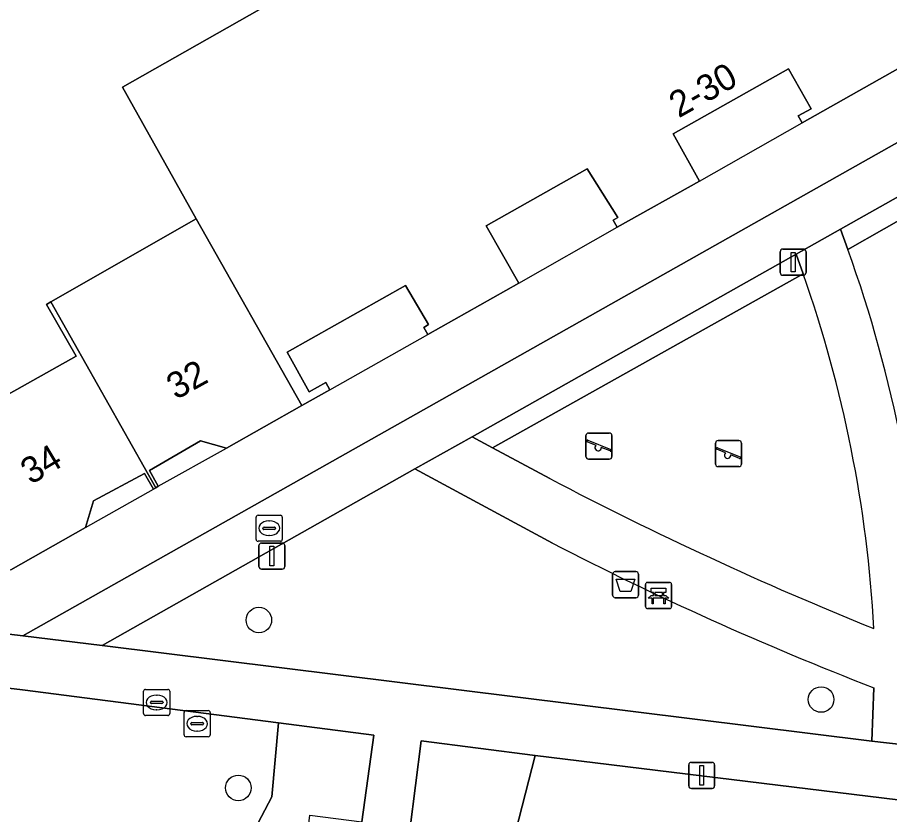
# Model space of a CAD drawing. Extents: x 161692 to 162379, y 380760 to 381678.
# Drawn here: x 162208.26 to 162241.61, y 381525.86 to 381556.36 of the extents above; entities that cross this region are included whole.
import ezdxf

# ---------------------------------------------------------------- set-up
doc = ezdxf.new("R2010")
doc.units = 0
for name, color, linetype in [('IMGEO_Afvalbak', 7, 'Continuous'), ('IMGEO_Bank', 7, 'Continuous'), ('IMGEO_Boom', 7, 'Continuous'), ('IMGEO_Brandkraan', 7, 'Continuous'), ('IMGEO_Erf', 7, 'Continuous'), ('IMGEO_Groenvoorziening', 7, 'Continuous'), ('IMGEO_Haag', 7, 'Continuous'), ('IMGEO_Lichtmast', 7, 'Continuous'), ('IMGEO_Pand', 7, 'Continuous'), ('IMGEO_Pand_nummerreeks', 7, 'Continuous'), ('IMGEO_Pand_overbouw', 7, 'Continuous'), ('IMGEO_Rioolput', 7, 'Continuous'), ('IMGEO_Speelvoorziening', 7, 'Continuous'), ('IMGEO_Terreindeel_zand', 7, 'Continuous'), ('IMGEO_Voetpad_open', 7, 'Continuous')]:
    doc.layers.add(name, color=color, linetype=linetype)

msp = doc.modelspace()

# ---------------------------------------------------------------- linework, layer by layer
at = {"layer": 'IMGEO_Afvalbak'}
for p, q in [((162231.119, 381535.157), (162231.909, 381535.157)), ((162231.909, 381535.157), (162231.119, 381535.157)), ((162231.019, 381534.257), (162231.019, 381535.057)), ((162231.019, 381535.057), (162231.019, 381534.257)), ((162232.009, 381535.057), (162232.009, 381534.257)), ((162232.009, 381534.257), (162232.009, 381535.057)), ((162231.909, 381534.157), (162231.119, 381534.157)), ((162231.119, 381534.157), (162231.909, 381534.157))]:
    msp.add_line(p, q, dxfattribs=at)
msp.add_lwpolyline([(162231.162, 381534.871), (162231.866, 381534.871), (162231.717, 381534.401), (162231.311, 381534.401), (162231.162, 381534.871)], dxfattribs=at)
for centre, start, end in [((162231.119, 381535.057), 90, 180), ((162231.119, 381535.057), 90, 180), ((162231.909, 381535.057), 0, 90), ((162231.909, 381535.057), 360, 90), ((162231.119, 381534.257), 180, 270), ((162231.119, 381534.257), 180, 270), ((162231.909, 381534.257), 270, 0), ((162231.909, 381534.257), 270, 0)]:
    msp.add_arc(centre, 0.1, start, end, dxfattribs=at)
at = {"layer": 'IMGEO_Bank'}
for p, q in [((162232.277, 381533.816), (162232.277, 381534.657)), ((162232.277, 381534.657), (162232.277, 381533.816)), ((162232.352, 381534.741), (162233.193, 381534.741)), ((162233.193, 381534.741), (162232.352, 381534.741)), ((162233.277, 381534.666), (162233.277, 381533.825)), ((162233.277, 381533.825), (162233.277, 381534.666)), ((162232.586, 381534.247), (162232.586, 381534.353)), ((162232.63, 381534.353), (162232.63, 381534.247)), ((162232.918, 381534.359), (162232.636, 381534.359)), ((162232.636, 381534.241), (162232.918, 381534.241)), ((162232.924, 381534.247), (162232.924, 381534.353)), ((162232.968, 381534.353), (162232.968, 381534.247)), ((162232.974, 381534.139), (162232.581, 381534.139)), ((162233.202, 381533.741), (162232.361, 381533.741)), ((162232.361, 381533.741), (162233.202, 381533.741))]:
    msp.add_line(p, q, dxfattribs=at)
for points in [[(162232.58, 381534.359), (162232.494, 381534.359), (162232.494, 381534.52), (162233.057, 381534.52), (162233.057, 381534.359), (162232.974, 381534.359)], [(162232.524, 381534.139), (162232.382, 381534.139), (162232.494, 381534.241), (162232.58, 381534.241)], [(162232.974, 381534.241), (162233.057, 381534.241), (162233.169, 381534.139), (162233.03, 381534.139)], [(162232.574, 381534.132), (162232.574, 381533.925), (162232.531, 381533.925), (162232.531, 381534.132)], [(162233.024, 381534.132), (162233.024, 381533.925), (162232.98, 381533.925), (162232.98, 381534.132)]]:
    msp.add_lwpolyline(points, dxfattribs=at)
for centre, radius, start, end in [((162232.355, 381534.663), 0.0779, 92.4484, 184.2845), ((162232.355, 381534.663), 0.0779, 92.4484, 184.2845), ((162233.199, 381534.663), 0.0779, 2.4484, 94.2845), ((162233.199, 381534.663), 0.0779, 2.4484, 94.2845), ((162232.579, 381534.352), 0.00671, 2.8957, 87.1043), ((162232.579, 381534.248), 0.00671, 272.8957, 357.1043), ((162232.636, 381534.352), 0.00671, 92.8957, 177.1043), ((162232.636, 381534.248), 0.00671, 182.8957, 267.1043), ((162232.918, 381534.352), 0.00671, 2.8957, 87.1043), ((162232.918, 381534.248), 0.00671, 272.8957, 357.1043), ((162232.975, 381534.352), 0.00671, 92.8957, 177.1043), ((162232.975, 381534.248), 0.00671, 182.8957, 267.1043), ((162232.355, 381533.819), 0.0779, 182.4484, 274.2845), ((162232.355, 381533.819), 0.0779, 182.4484, 274.2845), ((162232.524, 381534.132), 0.00671, 2.8957, 87.1043), ((162232.581, 381534.132), 0.00671, 92.8957, 177.1043), ((162232.973, 381534.132), 0.00671, 2.8957, 87.1043), ((162233.03, 381534.132), 0.00671, 92.8957, 177.1043), ((162233.199, 381533.819), 0.0779, 272.4484, 4.2845), ((162233.199, 381533.819), 0.0779, 272.4484, 4.2845)]:
    msp.add_arc(centre, radius, start, end, dxfattribs=at)
at = {"layer": 'IMGEO_Boom'}
for centre in [(162217.491, 381533.303), (162238.993, 381530.262), (162216.707, 381526.88)]:
    msp.add_circle(centre, 0.489, dxfattribs=at)
at = {"layer": 'IMGEO_Brandkraan'}
for p, q in [((162217.386, 381536.389), (162217.386, 381537.241)), ((162217.461, 381537.315), (162218.313, 381537.315)), ((162218.387, 381537.241), (162218.387, 381536.389)), ((162217.645, 381536.809), (162217.645, 381536.821)), ((162217.688, 381536.858), (162218.086, 381536.858)), ((162217.874, 381537.095), (162217.899, 381537.095)), ((162218.129, 381536.821), (162218.129, 381536.809)), ((162218.083, 381536.772), (162217.685, 381536.772)), ((162217.897, 381536.535), (162217.872, 381536.535)), ((162218.313, 381536.315), (162217.461, 381536.315))]:
    msp.add_line(p, q, dxfattribs=at)
for points in [[(162217.386, 381536.389), (162217.386, 381537.241)], [(162217.461, 381537.315), (162218.313, 381537.315)], [(162218.387, 381537.241), (162218.387, 381536.389)], [(162218.313, 381536.315), (162217.461, 381536.315)]]:
    msp.add_lwpolyline(points, dxfattribs=at)
for centre, radius, start, end in [((162217.463, 381537.239), 0.0765, 91.552, 178.448), ((162217.463, 381537.239), 0.0765, 91.552, 178.448), ((162218.311, 381537.239), 0.0765, 1.552, 88.448), ((162218.311, 381537.239), 0.0765, 1.552, 88.448), ((162217.685, 381536.818), 0.0403, 85.8775, 175.7526), ((162218.09, 381536.82), 0.0386, 1.7309, 96.639), ((162217.682, 381536.808), 0.0366, 178.938, 274.7102), ((162218.086, 381536.815), 0.043, 264.8664, 352.4533), ((162217.463, 381536.391), 0.0765, 181.552, 268.448), ((162217.463, 381536.391), 0.0765, 181.552, 268.448), ((162218.311, 381536.391), 0.0765, 271.552, 358.448), ((162218.311, 381536.391), 0.0765, 271.552, 358.448)]:
    msp.add_arc(centre, radius, start, end, dxfattribs=at)
for centre, major_axis, ratio, start_param, end_param in [((162217.873, 381536.815), (-0.387, 0.002), 0.722429, 4.712389, 7.853982), ((162217.898, 381536.815), (-0.39, 0.002), 0.717154, 1.570796, 4.712389)]:
    msp.add_ellipse(centre, major_axis=major_axis, ratio=ratio, start_param=start_param, end_param=end_param, dxfattribs=at)
at = {"layer": 'IMGEO_Erf'}
for points in [[(162156.225, 381592.214), (162152.832, 381565.244), (162149.766, 381539.833), (162149.934, 381539.813), (162208.465, 381532.697), (162266.275, 381565.339), (162266.543, 381567.5), (162268.473, 381582.165)], [(162206.774, 381541.308), (162210.499, 381543.405), (162209.363, 381545.381), (162209.53, 381545.476), (162215.091, 381548.649), (162212.273, 381553.693), (162217.514, 381556.663), (162211.594, 381567.176), (162205.597, 381563.806)], [(162244.388, 381555.778), (162238.274, 381552.321), (162238.121, 381552.591), (162238.609, 381552.866), (162237.742, 381554.398), (162233.33, 381551.9), (162234.34, 381550.094), (162231.197, 381548.335), (162231.046, 381548.6), (162231.214, 381548.705), (162230.051, 381550.573), (162226.189, 381548.39), (162227.433, 381546.198), (162223.959, 381544.227), (162223.798, 381544.5), (162223.979, 381544.607), (162223.097, 381546.099), (162218.571, 381543.547), (162219.421, 381542.04), (162220.048, 381542.394), (162220.206, 381542.114), (162219.13, 381541.507), (162216.248, 381539.881), (162215.263, 381540.158), (162213.305, 381539.022), (162213.643, 381538.421), (162213.549, 381538.368), (162213.456, 381538.316), (162213.122, 381538.905), (162211.172, 381537.861), (162210.856, 381536.841), (162207.999, 381535.223)]]:
    msp.add_lwpolyline(points, dxfattribs=at)
at = {"layer": 'IMGEO_Groenvoorziening'}
for points in [[(162239.732, 381548.258), (162240.02, 381547.475), (162253.909, 381555.394), (162253.565, 381556.057)], [(162225.65, 381540.318), (162226.432, 381539.896), (162238.307, 381546.548), (162238.035, 381547.301)], [(162218.243, 381529.365), (162208.451, 381530.627), (162190.371, 381532.793), (162189.177, 381530.086), (162188.867, 381527.912), (162189.48, 381525.468), (162189.494, 381525.811), (162214.607, 381522.818), (162214.568, 381522.405), (162215.746, 381522.261), (162217.992, 381526.539)], [(162221.888, 381528.895), (162218.243, 381529.365), (162217.992, 381526.539), (162215.746, 381522.261), (162220.941, 381521.626), (162221.132, 381522.962), (162219.137, 381523.243), (162219.441, 381525.832), (162221.426, 381525.58)], [(162228.055, 381528.121), (162223.702, 381528.679), (162223.27, 381525.261), (162225.134, 381525.018), (162224.832, 381522.619), (162222.966, 381522.851), (162222.795, 381521.388), (162227.92, 381520.774), (162227.968, 381520.768), (162227.185, 381524.738)]]:
    msp.add_lwpolyline(points, close=True, dxfattribs=at)
for points in [[(162253.909, 381555.394), (162240.02, 381547.475)], [(162228.716, 381536.247), (162223.461, 381539.083), (162211.492, 381532.335), (162240.937, 381528.675), (162241.007, 381530.713)], [(162260.995, 381524.099), (162260.484, 381524.149), (162228.055, 381528.121), (162227.185, 381524.738), (162227.968, 381520.768), (162233.715, 381520.067), (162233.752, 381520.356), (162257.154, 381517.723), (162257.132, 381517.27)]]:
    msp.add_lwpolyline(points, dxfattribs=at)
for centre, radius, start, end in [((162191.793, 381530.173), 51.237, 2.3388, 19.7358), ((162286.071, 381647.215), 124.914, 242.66756, 248.8533)]:
    msp.add_arc(centre, radius, start, end, dxfattribs=at)
at = {"layer": 'IMGEO_Haag'}
for points in [[(162239.732, 381548.258), (162240.02, 381547.475), (162253.909, 381555.394), (162253.565, 381556.057)], [(162225.65, 381540.318), (162226.432, 381539.896), (162238.307, 381546.548), (162238.035, 381547.301)]]:
    msp.add_lwpolyline(points, close=True, dxfattribs=at)
at = {"layer": 'IMGEO_Lichtmast'}
for p, q in [((162237.527, 381547.495), (162238.317, 381547.495)), ((162238.317, 381547.495), (162237.527, 381547.495)), ((162237.427, 381546.595), (162237.427, 381547.395)), ((162237.427, 381547.395), (162237.427, 381546.595)), ((162238.417, 381547.395), (162238.417, 381546.595)), ((162238.417, 381546.595), (162238.417, 381547.395)), ((162238.317, 381546.495), (162237.527, 381546.495)), ((162237.527, 381546.495), (162238.317, 381546.495)), ((162217.495, 381535.349), (162217.495, 381536.149)), ((162217.495, 381536.149), (162217.495, 381535.349)), ((162217.595, 381536.249), (162218.385, 381536.249)), ((162218.385, 381536.249), (162217.595, 381536.249)), ((162218.485, 381536.149), (162218.485, 381535.349)), ((162218.485, 381535.349), (162218.485, 381536.149)), ((162218.385, 381535.249), (162217.595, 381535.249)), ((162217.595, 381535.249), (162218.385, 381535.249)), ((162234.032, 381527.857), (162234.822, 381527.857)), ((162234.822, 381527.857), (162234.032, 381527.857)), ((162233.932, 381526.957), (162233.932, 381527.757)), ((162233.932, 381527.757), (162233.932, 381526.957)), ((162234.922, 381527.757), (162234.922, 381526.957)), ((162234.922, 381526.957), (162234.922, 381527.757)), ((162234.822, 381526.857), (162234.032, 381526.857)), ((162234.032, 381526.857), (162234.822, 381526.857))]:
    msp.add_line(p, q, dxfattribs=at)
for points in [[(162237.847, 381547.37), (162237.997, 381547.37), (162237.997, 381546.62), (162237.847, 381546.62), (162237.847, 381547.37)], [(162217.915, 381536.124), (162218.065, 381536.124), (162218.065, 381535.374), (162217.915, 381535.374), (162217.915, 381536.124)], [(162234.352, 381527.732), (162234.502, 381527.732), (162234.502, 381526.982), (162234.352, 381526.982), (162234.352, 381527.732)]]:
    msp.add_lwpolyline(points, dxfattribs=at)
for centre, start, end in [((162237.527, 381547.395), 90, 180), ((162237.527, 381547.395), 90, 180), ((162238.317, 381547.395), 0, 90), ((162238.317, 381547.395), 360, 90), ((162237.527, 381546.595), 180, 270), ((162237.527, 381546.595), 180, 270), ((162238.317, 381546.595), 270, 0), ((162238.317, 381546.595), 270, 0), ((162217.595, 381536.149), 90, 180), ((162217.595, 381536.149), 90, 180), ((162218.385, 381536.149), 0, 90), ((162218.385, 381536.149), 360, 90), ((162217.595, 381535.349), 180, 270), ((162217.595, 381535.349), 180, 270), ((162218.385, 381535.349), 270, 0), ((162218.385, 381535.349), 270, 0), ((162234.032, 381527.757), 90, 180), ((162234.032, 381527.757), 90, 180), ((162234.822, 381527.757), 0, 90), ((162234.822, 381527.757), 360, 90), ((162234.032, 381526.957), 180, 270), ((162234.032, 381526.957), 180, 270), ((162234.822, 381526.957), 270, 0), ((162234.822, 381526.957), 270, 0)]:
    msp.add_arc(centre, 0.1, start, end, dxfattribs=at)
at = {"layer": 'IMGEO_Pand'}
msp.add_lwpolyline([(162217.514, 381556.663), (162212.273, 381553.693), (162215.091, 381548.649), (162219.13, 381541.507), (162220.206, 381542.114), (162220.048, 381542.394), (162219.421, 381542.04), (162218.571, 381543.547), (162223.097, 381546.099), (162223.979, 381544.607), (162223.798, 381544.5), (162223.959, 381544.227), (162227.433, 381546.198), (162226.189, 381548.39), (162230.051, 381550.573), (162231.214, 381548.705), (162231.046, 381548.6), (162231.197, 381548.335), (162234.34, 381550.094), (162233.33, 381551.9), (162237.742, 381554.398), (162238.609, 381552.866), (162238.121, 381552.591), (162238.274, 381552.321), (162244.388, 381555.778)], dxfattribs=at)
for points in [[(162213.549, 381538.368), (162213.643, 381538.421), (162213.305, 381539.022), (162215.263, 381540.158), (162216.248, 381539.881), (162219.13, 381541.507), (162215.091, 381548.649), (162209.53, 381545.476)], [(162213.549, 381538.368), (162209.53, 381545.476), (162209.363, 381545.381), (162210.499, 381543.405), (162206.774, 381541.308), (162202.055, 381541.895), (162201.338, 381536.05), (162207.999, 381535.223), (162210.856, 381536.841), (162211.172, 381537.861), (162213.122, 381538.905), (162213.456, 381538.316)]]:
    msp.add_lwpolyline(points, close=True, dxfattribs=at)
at = {"layer": 'IMGEO_Pand_overbouw'}
for points in [[(162234.34, 381550.094), (162238.274, 381552.321), (162238.121, 381552.591), (162238.609, 381552.866), (162237.742, 381554.398), (162233.33, 381551.9)], [(162231.197, 381548.335), (162231.046, 381548.6), (162231.214, 381548.705), (162230.051, 381550.573), (162226.189, 381548.39), (162227.433, 381546.198)], [(162220.206, 381542.114), (162223.959, 381544.227), (162223.798, 381544.5), (162223.979, 381544.607), (162223.097, 381546.099), (162218.571, 381543.547), (162219.421, 381542.04), (162220.048, 381542.394)], [(162216.248, 381539.881), (162215.263, 381540.158), (162213.305, 381539.022), (162213.643, 381538.421)], [(162210.856, 381536.841), (162213.456, 381538.316), (162213.122, 381538.905), (162211.172, 381537.861)]]:
    msp.add_lwpolyline(points, close=True, dxfattribs=at)
at = {"layer": 'IMGEO_Rioolput'}
for p, q in [((162213.083, 381529.724), (162213.083, 381530.576)), ((162213.158, 381530.65), (162214.01, 381530.65)), ((162214.084, 381530.576), (162214.084, 381529.724)), ((162213.342, 381530.144), (162213.342, 381530.156)), ((162213.385, 381530.193), (162213.783, 381530.193)), ((162213.571, 381530.43), (162213.596, 381530.43)), ((162213.826, 381530.156), (162213.826, 381530.144)), ((162213.78, 381530.107), (162213.382, 381530.107)), ((162213.594, 381529.87), (162213.569, 381529.87)), ((162214.705, 381529.837), (162215.557, 381529.837)), ((162214.01, 381529.65), (162213.158, 381529.65)), ((162214.63, 381528.911), (162214.63, 381529.763)), ((162215.118, 381529.617), (162215.143, 381529.617)), ((162215.631, 381529.763), (162215.631, 381528.911)), ((162214.889, 381529.331), (162214.889, 381529.343)), ((162215.327, 381529.294), (162214.929, 381529.294)), ((162214.932, 381529.38), (162215.33, 381529.38)), ((162215.373, 381529.343), (162215.373, 381529.331)), ((162215.557, 381528.837), (162214.705, 381528.837)), ((162215.141, 381529.057), (162215.116, 381529.057))]:
    msp.add_line(p, q, dxfattribs=at)
for points in [[(162213.083, 381529.724), (162213.083, 381530.576)], [(162213.158, 381530.65), (162214.01, 381530.65)], [(162214.084, 381530.576), (162214.084, 381529.724)], [(162214.705, 381529.837), (162215.557, 381529.837)], [(162214.01, 381529.65), (162213.158, 381529.65)], [(162214.63, 381528.911), (162214.63, 381529.763)], [(162215.631, 381529.763), (162215.631, 381528.911)], [(162215.557, 381528.837), (162214.705, 381528.837)]]:
    msp.add_lwpolyline(points, dxfattribs=at)
for centre, radius, start, end in [((162213.16, 381530.574), 0.0765, 91.552, 178.448), ((162213.16, 381530.574), 0.0765, 91.552, 178.448), ((162214.008, 381530.574), 0.0765, 1.552, 88.448), ((162214.008, 381530.574), 0.0765, 1.552, 88.448), ((162213.382, 381530.153), 0.0403, 85.8775, 175.7526), ((162213.379, 381530.143), 0.0366, 178.938, 274.7102), ((162213.783, 381530.15), 0.043, 264.8664, 352.4533), ((162213.787, 381530.155), 0.0386, 1.7309, 96.639), ((162214.707, 381529.761), 0.0765, 91.552, 178.448), ((162214.707, 381529.761), 0.0765, 91.552, 178.448), ((162215.555, 381529.761), 0.0765, 1.552, 88.448), ((162215.555, 381529.761), 0.0765, 1.552, 88.448), ((162213.16, 381529.726), 0.0765, 181.552, 268.448), ((162213.16, 381529.726), 0.0765, 181.552, 268.448), ((162214.008, 381529.726), 0.0765, 271.552, 358.448), ((162214.008, 381529.726), 0.0765, 271.552, 358.448), ((162214.929, 381529.34), 0.0403, 85.8775, 175.7526), ((162214.926, 381529.33), 0.0366, 178.938, 274.7102), ((162215.33, 381529.337), 0.043, 264.8664, 352.4533), ((162215.334, 381529.342), 0.0386, 1.7309, 96.639), ((162214.707, 381528.913), 0.0765, 181.552, 268.448), ((162214.707, 381528.913), 0.0765, 181.552, 268.448), ((162215.555, 381528.913), 0.0765, 271.552, 358.448), ((162215.555, 381528.913), 0.0765, 271.552, 358.448)]:
    msp.add_arc(centre, radius, start, end, dxfattribs=at)
for centre, major_axis, ratio, start_param, end_param in [((162213.57, 381530.15), (-0.387, 0.002), 0.722429, 4.712389, 7.853982), ((162213.595, 381530.15), (-0.39, 0.002), 0.717154, 1.570796, 4.712389), ((162215.117, 381529.337), (-0.387, 0.002), 0.722429, 4.712389, 7.853982), ((162215.142, 381529.337), (-0.39, 0.002), 0.717154, 1.570796, 4.712389)]:
    msp.add_ellipse(centre, major_axis=major_axis, ratio=ratio, start_param=start_param, end_param=end_param, dxfattribs=at)
at = {"layer": 'IMGEO_Speelvoorziening'}
for p, q in [((162230.002, 381539.559), (162230.002, 381540.359)), ((162230.002, 381540.359), (162230.002, 381539.559)), ((162230.071, 381540.184), (162230.947, 381539.831)), ((162230.102, 381540.459), (162230.892, 381540.459)), ((162230.892, 381540.459), (162230.102, 381540.459)), ((162230.992, 381540.359), (162230.992, 381539.559)), ((162230.992, 381539.559), (162230.992, 381540.359)), ((162235.057, 381540.172), (162235.847, 381540.172)), ((162235.847, 381540.172), (162235.057, 381540.172)), ((162230.385, 381539.987), (162230.046, 381540.124)), ((162230.923, 381539.771), (162230.583, 381539.908)), ((162234.957, 381539.272), (162234.957, 381540.072)), ((162234.957, 381540.072), (162234.957, 381539.272)), ((162235.34, 381539.7), (162235.001, 381539.837)), ((162235.026, 381539.897), (162235.902, 381539.544)), ((162235.947, 381540.072), (162235.947, 381539.272)), ((162235.947, 381539.272), (162235.947, 381540.072)), ((162235.878, 381539.484), (162235.538, 381539.621)), ((162230.892, 381539.459), (162230.102, 381539.459)), ((162230.102, 381539.459), (162230.892, 381539.459)), ((162235.847, 381539.172), (162235.057, 381539.172)), ((162235.057, 381539.172), (162235.847, 381539.172))]:
    msp.add_line(p, q, dxfattribs=at)
for centre, radius, start, end in [((162230.102, 381540.359), 0.1, 90, 180), ((162230.102, 381540.359), 0.1, 90, 180), ((162230.059, 381540.154), 0.0327, 68.078, 248.078), ((162230.892, 381540.359), 0.1, 0, 90), ((162230.892, 381540.359), 0.1, 360, 90), ((162235.057, 381540.072), 0.1, 90, 180), ((162235.057, 381540.072), 0.1, 90, 180), ((162235.847, 381540.072), 0.1, 0, 90), ((162235.847, 381540.072), 0.1, 360, 90), ((162230.464, 381539.897), 0.12, 130.9928, 5.1632), ((162230.935, 381539.801), 0.0327, 248.078, 68.078), ((162235.014, 381539.867), 0.0327, 68.078, 248.078), ((162230.102, 381539.559), 0.1, 180, 270), ((162230.102, 381539.559), 0.1, 180, 270), ((162230.892, 381539.559), 0.1, 270, 0), ((162230.892, 381539.559), 0.1, 270, 0), ((162235.419, 381539.61), 0.12, 130.9928, 5.1632), ((162235.89, 381539.514), 0.0327, 248.078, 68.078), ((162235.057, 381539.272), 0.1, 180, 270), ((162235.057, 381539.272), 0.1, 180, 270), ((162235.847, 381539.272), 0.1, 270, 0), ((162235.847, 381539.272), 0.1, 270, 0)]:
    msp.add_arc(centre, radius, start, end, dxfattribs=at)
at = {"layer": 'IMGEO_Terreindeel_zand'}
msp.add_lwpolyline([(162238.307, 381546.548), (162226.432, 381539.896), (162228.623, 381538.715)], dxfattribs=at)
for centre, radius, start, end in [((162192.321, 381530.331), 48.762, 3.1099, 19.4256), ((162291.937, 381659.142), 136.056, 242.26715, 248.01902)]:
    msp.add_arc(centre, radius, start, end, dxfattribs=at)
at = {"layer": 'IMGEO_Voetpad_open'}
msp.add_lwpolyline([(162268.014, 381565.656), (162268.237, 381567.5), (162266.543, 381567.5), (162266.275, 381565.339), (162208.465, 381532.697), (162211.492, 381532.335), (162223.461, 381539.083), (162225.65, 381540.318), (162238.035, 381547.301), (162239.732, 381548.258), (162253.565, 381556.057), (162255.413, 381557.099), (162265.801, 381562.955), (162267.823, 381564.084)], close=True, dxfattribs=at)
for points in [[(162240.02, 381547.475), (162239.732, 381548.258), (162238.035, 381547.301), (162238.307, 381546.548)], [(162228.623, 381538.715), (162226.432, 381539.896), (162225.65, 381540.318), (162223.461, 381539.083), (162228.716, 381536.247)], [(162260.995, 381524.099), (162261.187, 381526.174), (162260.717, 381526.229), (162242.842, 381528.447), (162240.937, 381528.675), (162211.492, 381532.335), (162208.465, 381532.697), (162149.934, 381539.813)], [(162190.371, 381532.793), (162208.451, 381530.627), (162218.243, 381529.365), (162221.888, 381528.895), (162221.426, 381525.58)], [(162241.007, 381530.713), (162240.937, 381528.675), (162242.842, 381528.447), (162242.842, 381530.127)], [(162223.27, 381525.261), (162223.702, 381528.679), (162228.055, 381528.121), (162260.484, 381524.149)]]:
    msp.add_lwpolyline(points, dxfattribs=at)
for centre, radius, start, end in [((162191.793, 381530.173), 51.237, 2.3388, 19.7358), ((162192.321, 381530.331), 48.762, 3.1099, 19.4256), ((162291.937, 381659.142), 136.056, 242.26715, 248.01902), ((162286.071, 381647.215), 124.914, 242.66756, 248.8533)]:
    msp.add_arc(centre, radius, start, end, dxfattribs=at)

# ---------------------------------------------------------------- texts
at = {"layer": 'IMGEO_Pand_nummerreeks'}
for s, rotation, p in [('2-30', 29.4064, (162233.548, 381552.494)), ('32', 28.8668, (162214.319, 381541.713)), ('34', 30.8198, (162208.769, 381538.463))]:
    msp.add_text(s, height=1, rotation=rotation, dxfattribs=at).set_placement(p)

doc.saveas('drawing.dxf')
